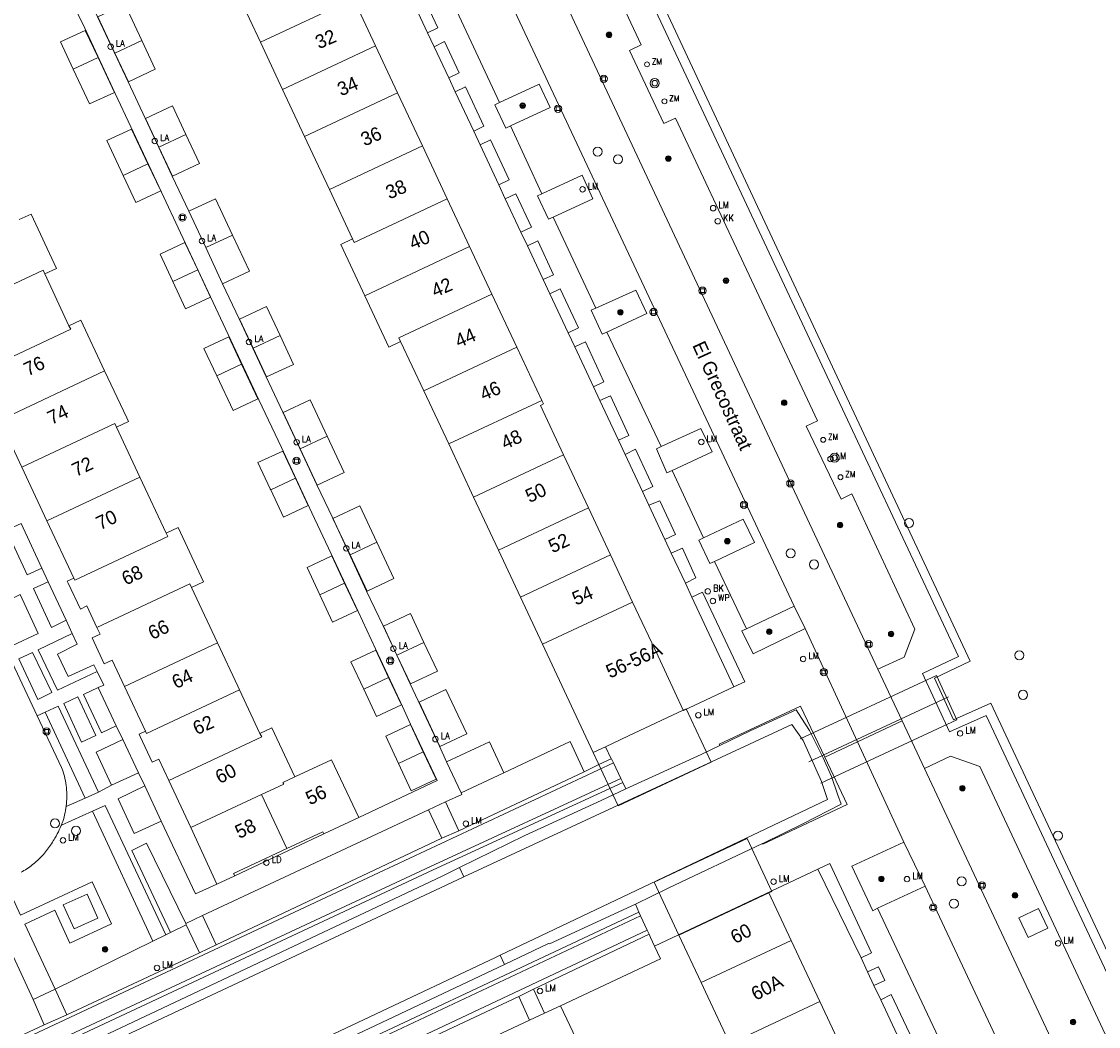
# Model space of a CAD drawing. Header units: metres. Extents: x 138165 to 154469, y 480134 to 494189.
# Tile 563 of 656: x 146779 to 146877, y 486836 to 486928. Entities that reach past the tile are written whole.
import ezdxf

# ---------------------------------------------------------------- set-up
doc = ezdxf.new("R2010")
doc.units = ezdxf.units.M
doc.header["$LTSCALE"] = 0.001
doc.header["$MEASUREMENT"] = 0
for name, color, linetype, lineweight in [('Level 5', 7, 'Continuous', 0), ('TOP-L-duiker', 7, 'Continuous', 0), ('TOP-L-topo objecten punt', 7, 'Continuous', 0), ('TOP-L-topo objecten vlak', 7, 'Continuous', 0), ('TOP-T-topo huisnummering naamgeving', 7, 'Continuous', 0)]:
    doc.layers.add(name, color=color, linetype=linetype, lineweight=lineweight)
doc.styles.add('Style-INTL_ISO', font='INTL_ISO.shx')
doc.styles.add('Style-STANDARD', font='STANDARD.shx')

# ---------------------------------------------------------------- blocks, each defined once
blk = doc.blocks.new('24')
at = {"layer": 'TOP-L-topo objecten punt', "color": 7, "linetype": 'Continuous', "lineweight": 0}
for radius in [0.025, 0.0182, 0.0115, 0.005]:
    blk.add_circle((0, 0), radius, dxfattribs=at)
blk = doc.blocks.new('304')
at = {"layer": 'TOP-L-topo objecten punt', "color": 7, "linetype": 'Continuous', "lineweight": 0}
blk.add_circle((0, 0), 0.0225, dxfattribs=at)
at = {"layer": 'TOP-L-topo objecten punt', "color": 7, "linetype": 'Continuous', "lineweight": 0, "style": 'Style-STANDARD'}
blk.add_text('ZM', height=0.054, dxfattribs=at).set_placement((0.0435, 0))
blk = doc.blocks.new('40')
at = {"layer": 'TOP-L-topo objecten punt', "color": 7, "linetype": 'Continuous', "lineweight": 0}
blk.add_circle((0, 0), 0.025, dxfattribs=at)
at = {"layer": 'TOP-L-topo objecten punt', "color": 7, "linetype": 'Continuous', "lineweight": 0, "style": 'Style-STANDARD'}
blk.add_text('LA', height=0.06, dxfattribs=at).set_placement((0.0483, 0))
blk = doc.blocks.new('39')
at = {"layer": 'TOP-L-topo objecten punt', "color": 7, "linetype": 'Continuous', "lineweight": 0}
for p, q in [((0.0175, 0.0175), (-0.0175, 0.0175)), ((-0.0175, 0.0175), (-0.0175, -0.0175)), ((0.0175, 0.0175), (0.0175, -0.0175)), ((0.0175, -0.0175), (-0.0175, -0.0175))]:
    blk.add_line(p, q, dxfattribs=at)
blk.add_circle((0, 0), 0.0332, dxfattribs=at)
blk = doc.blocks.new('*U13')
at = {"layer": 'Level 5', "color": 7, "linetype": 'Continuous', "lineweight": 0}
blk.add_circle((0, 0), 0.0415, dxfattribs=at)
blk = doc.blocks.new('150')
at = {"layer": 'Level 5', "color": 7, "linetype": 'Continuous', "lineweight": 0}
blk.add_blockref('*U13', (0, 0), dxfattribs=at)
blk = doc.blocks.new('121')
at = {"layer": 'TOP-L-topo objecten punt', "color": 7, "linetype": 'Continuous', "lineweight": 0}
blk.add_circle((0, 0), 0.025, dxfattribs=at)
at = {"layer": 'TOP-L-topo objecten punt', "color": 7, "linetype": 'Continuous', "lineweight": 0, "style": 'Style-STANDARD'}
blk.add_text('LD', height=0.06, dxfattribs=at).set_placement((0.0483, 0))
blk = doc.blocks.new('73')
at = {"layer": 'TOP-L-topo objecten punt', "color": 7, "linetype": 'Continuous', "lineweight": 0}
blk.add_circle((0, 0), 0.025, dxfattribs=at)
at = {"layer": 'TOP-L-topo objecten punt', "color": 7, "linetype": 'Continuous', "lineweight": 0, "style": 'Style-STANDARD'}
blk.add_text('WP', height=0.06, dxfattribs=at).set_placement((0.0483, 0))
blk = doc.blocks.new('72')
at = {"layer": 'TOP-L-topo objecten punt', "color": 7, "linetype": 'Continuous', "lineweight": 0}
blk.add_circle((0, 0), 0.025, dxfattribs=at)
at = {"layer": 'TOP-L-topo objecten punt', "color": 7, "linetype": 'Continuous', "lineweight": 0, "style": 'Style-STANDARD'}
blk.add_text('BK', height=0.06, dxfattribs=at).set_placement((0.0483, 0))
blk = doc.blocks.new('16')
at = {"layer": 'TOP-L-topo objecten punt', "color": 7, "linetype": 'Continuous', "lineweight": 0}
blk.add_circle((0, 0), 0.025, dxfattribs=at)
at = {"layer": 'TOP-L-topo objecten punt', "color": 7, "linetype": 'Continuous', "lineweight": 0, "style": 'Style-STANDARD'}
blk.add_text('LM', height=0.06, dxfattribs=at).set_placement((0.0483, 0))
blk = doc.blocks.new('119')
at = {"layer": 'TOP-L-topo objecten punt', "color": 7, "linetype": 'Continuous', "lineweight": 0}
blk.add_circle((0, 0), 0.025, dxfattribs=at)
at = {"layer": 'TOP-L-topo objecten punt', "color": 7, "linetype": 'Continuous', "lineweight": 0, "style": 'Style-STANDARD'}
blk.add_text('KK', height=0.06, dxfattribs=at).set_placement((0.0483, 0))
blk = doc.blocks.new('27')
at = {"layer": 'TOP-L-topo objecten punt', "color": 7, "linetype": 'Continuous', "lineweight": 0}
for radius in [0.0415, 0.025]:
    blk.add_circle((0, 0), radius, dxfattribs=at)

msp = doc.modelspace()

# ---------------------------------------------------------------- linework, layer by layer
at = {"layer": 'TOP-L-duiker', "flags": 128}
for points in [[(146849.692, 486862.076), (146862.164, 486867.835)], [(146851.589, 486858.007), (146864.018, 486863.797), (146862.164, 486867.835)], [(146850.503, 486859.963), (146863.268, 486865.896)]]:
    msp.add_lwpolyline(points, dxfattribs=at)
at = {"layer": 'TOP-L-topo objecten vlak', "flags": 128}
for points in [[(146824.07, 486955.069), (146864.155, 486869.581), (146860.878, 486868.027), (146863.354, 486862.701), (146866.684, 486864.183), (146887.142, 486820.581)], [(146821.615, 486954.374), (146835.197, 486925.422), (146834.127, 486924.91), (146837.256, 486918.26), (146838.316, 486918.724), (146851.287, 486891.101), (146850.243, 486890.618), (146853.437, 486883.949), (146854.413, 486884.433), (146860.193, 486872.071), (146859.213, 486869.526), (146856.808, 486868.416)], [(146856.808, 486868.416), (146853.307, 486875.88), (146818.838, 486949.407), (146818.26, 486950.666), (146818.115, 486950.982)], [(146849.172, 486874.163), (146814.888, 486947.178)], [(146778.503, 486939.476), (146778.997, 486938.404), (146779.496, 486937.323), (146782.586, 486930.673), (146784.36, 486926.954), (146787.149, 486920.982), (146788.587, 486917.946), (146791.368, 486911.982), (146793.117, 486908.263), (146797.459, 486898.976), (146800.261, 486893.007), (146802.325, 486888.651), (146805.109, 486882.689), (146806.862, 486878.96), (146809.33, 486873.678), (146810.921, 486870.282), (146813.379, 486865.006), (146814.124, 486863.4), (146816.543, 486858.251), (146809.384, 486854.877)], [(146793.876, 486910.252), (146792.345, 486913.444), (146789.87, 486918.746), (146788.325, 486922.042), (146785.52, 486928.006), (146784.095, 486931.072), (146780.128, 486939.497), (146779.837, 486940.115)], [(146882.801, 486831.872), (146867.106, 486865.315), (146863.718, 486863.802), (146861.967, 486867.601), (146865.246, 486869.15), (146832.145, 486939.909)], [(146798.398, 486929.971), (146800.414, 486925.67)], [(146808.907, 486929.651), (146800.414, 486925.67)], [(146810.923, 486925.35), (146808.907, 486929.651)], [(146814.174, 486929.746), (146815.11, 486930.184), (146816.616, 486926.99), (146815.677, 486926.539)], [(146815.677, 486926.539), (146814.174, 486929.746)], [(146789.575, 486925.836), (146788.021, 486929.152), (146785.562, 486927.999), (146787.116, 486924.683)], [(146822.237, 486920.17), (146818.342, 486928.495)], [(146785.585, 486924.265), (146784.418, 486926.755), (146782.154, 486925.694), (146783.321, 486923.204)], [(146815.677, 486926.539), (146816.274, 486925.264)], [(146780.033, 486864.16), (146750.821, 486926.398)], [(146789.575, 486925.836), (146787.116, 486924.683)], [(146787.116, 486924.683), (146788.352, 486922.046), (146790.811, 486923.199), (146789.575, 486925.836)], [(146800.414, 486925.67), (146802.429, 486921.369)], [(146816.274, 486925.264), (146817.214, 486925.738), (146818.556, 486922.869), (146817.606, 486922.421)], [(146810.923, 486925.35), (146802.429, 486921.369)], [(146812.939, 486921.049), (146810.923, 486925.35)], [(146817.606, 486922.421), (146816.274, 486925.264)], [(146783.321, 486923.204), (146784.806, 486920.035), (146787.07, 486921.096), (146785.585, 486924.265)], [(146783.321, 486923.204), (146785.585, 486924.265)], [(146817.606, 486922.421), (146818.209, 486921.133)], [(146818.209, 486921.133), (146819.149, 486921.592), (146820.819, 486918), (146819.887, 486917.551)], [(146822.237, 486920.17), (146825.854, 486921.839), (146826.879, 486919.704), (146823.251, 486918.025)], [(146802.429, 486921.369), (146804.445, 486917.068)], [(146804.445, 486917.068), (146812.939, 486921.049)], [(146815.209, 486916.204), (146812.939, 486921.049)], [(146819.887, 486917.551), (146818.209, 486921.133)], [(146793.606, 486917.234), (146792.37, 486919.871), (146789.911, 486918.718), (146791.147, 486916.081)], [(146823.251, 486918.025), (146822.82, 486917.812), (146821.81, 486919.954), (146822.237, 486920.17)], [(146790.133, 486914.579), (146788.648, 486917.748), (146786.384, 486916.687), (146787.869, 486913.518)], [(146819.887, 486917.551), (146820.471, 486916.304)], [(146826.127, 486911.832), (146823.251, 486918.025)], [(146793.606, 486917.234), (146791.147, 486916.081)], [(146791.147, 486916.081), (146792.383, 486913.444), (146794.842, 486914.597), (146793.606, 486917.234)], [(146804.445, 486917.068), (146806.715, 486912.224)], [(146820.471, 486916.304), (146821.423, 486916.749), (146823.128, 486913.094), (146822.179, 486912.66)], [(146815.209, 486916.204), (146806.715, 486912.224)], [(146817.479, 486911.36), (146815.209, 486916.204)], [(146822.179, 486912.66), (146820.471, 486916.304)], [(146790.133, 486914.579), (146787.869, 486913.518)], [(146787.869, 486913.518), (146789.036, 486911.028), (146791.3, 486912.089), (146790.133, 486914.579)], [(146822.179, 486912.66), (146822.778, 486911.38)], [(146826.127, 486911.832), (146829.784, 486913.536), (146830.777, 486911.385), (146827.149, 486909.706)], [(146806.715, 486912.224), (146808.831, 486907.71)], [(146822.778, 486911.38), (146823.732, 486911.843), (146825.155, 486908.792), (146824.202, 486908.341)], [(146827.149, 486909.706), (146826.724, 486909.508), (146825.705, 486911.639), (146826.127, 486911.832)], [(146797.847, 486908.068), (146796.293, 486911.385), (146793.876, 486910.252)], [(146808.831, 486907.71), (146808.986, 486907.379), (146817.479, 486911.36)], [(146819.519, 486907.009), (146817.479, 486911.36)], [(146824.202, 486908.341), (146822.778, 486911.38)], [(146780.712, 486904.514), (146781.796, 486905.022), (146779.468, 486909.987), (146778.385, 486909.479)], [(146795.419, 486906.931), (146793.876, 486910.252)], [(146831.03, 486901.395), (146827.149, 486909.706)], [(146797.847, 486908.068), (146795.419, 486906.931)], [(146796.962, 486903.61), (146799.401, 486904.753), (146797.847, 486908.068)], [(146824.202, 486908.341), (146824.793, 486907.079)], [(146794.68, 486904.893), (146793.513, 486907.383), (146791.248, 486906.323), (146792.416, 486903.832)], [(146796.962, 486903.61), (146795.419, 486906.931)], [(146808.831, 486907.71), (146807.744, 486907.201), (146809.938, 486902.519)], [(146809.938, 486902.519), (146819.519, 486907.009)], [(146821.558, 486902.658), (146819.519, 486907.009)], [(146824.793, 486907.079), (146825.746, 486907.524), (146827.189, 486904.439), (146826.233, 486904.005)], [(146826.233, 486904.005), (146824.793, 486907.079)], [(146780.712, 486904.514), (146780.556, 486904.846), (146772.063, 486900.866)], [(146792.416, 486903.832), (146793.582, 486901.343), (146795.847, 486902.403), (146794.68, 486904.893)], [(146792.416, 486903.832), (146794.68, 486904.893)], [(146782.926, 486899.79), (146780.712, 486904.514)], [(146826.233, 486904.005), (146826.839, 486902.712)], [(146817.418, 486859.95), (146816.756, 486861.38), (146814.087, 486867.092), (146811.611, 486872.396), (146810.097, 486875.555), (146807.012, 486882.206), (146805.561, 486885.249), (146802.466, 486891.895), (146800.933, 486895.121), (146798.469, 486900.429), (146796.962, 486903.61)], [(146826.839, 486902.712), (146827.78, 486903.145), (146829.467, 486899.587), (146828.518, 486899.128)], [(146831.03, 486901.395), (146834.712, 486903.026), (146835.708, 486900.911), (146832.061, 486899.21)], [(146809.938, 486902.519), (146812.132, 486897.838), (146813.219, 486898.347)], [(146821.558, 486902.658), (146813.064, 486898.677), (146813.219, 486898.347)], [(146823.828, 486897.814), (146821.558, 486902.658)], [(146828.518, 486899.128), (146826.839, 486902.712)], [(146802.202, 486898.894), (146800.966, 486901.531), (146798.507, 486900.378), (146799.743, 486897.741)], [(146832.061, 486899.21), (146831.613, 486899.023), (146830.603, 486901.206), (146831.03, 486901.395)], [(146786.183, 486895.666), (146784.011, 486900.299), (146782.926, 486899.79)], [(146774.588, 486895.478), (146783.081, 486899.458), (146782.926, 486899.79)], [(146799.743, 486897.741), (146800.979, 486895.104), (146803.438, 486896.257), (146802.202, 486898.894)], [(146799.743, 486897.741), (146802.202, 486898.894)], [(146828.518, 486899.128), (146829.119, 486897.845)], [(146837.022, 486888.753), (146832.061, 486899.21)], [(146798.686, 486896.28), (146797.519, 486898.77), (146795.255, 486897.709), (146796.422, 486895.219)], [(146813.219, 486898.347), (146815.334, 486893.833)], [(146829.119, 486897.845), (146830.087, 486898.314), (146831.776, 486894.662), (146830.831, 486894.191)], [(146815.334, 486893.833), (146823.828, 486897.814)], [(146826.098, 486892.97), (146823.828, 486897.814)], [(146830.831, 486894.191), (146829.119, 486897.845)], [(146796.422, 486895.219), (146797.907, 486892.05), (146800.171, 486893.111), (146798.686, 486896.28)], [(146798.686, 486896.28), (146796.422, 486895.219)], [(146776.508, 486891.381), (146776.603, 486891.177), (146786.183, 486895.666)], [(146787.268, 486890.524), (146788.354, 486891.034), (146788.199, 486891.365), (146786.183, 486895.666)], [(146830.831, 486894.191), (146831.415, 486892.944)], [(146806.512, 486889.699), (146804.958, 486893.015), (146802.499, 486891.862), (146804.053, 486888.546)], [(146815.334, 486893.833), (146817.605, 486888.989)], [(146826.098, 486892.97), (146817.605, 486888.989)], [(146828.1, 486887.999), (146825.984, 486892.514), (146826.253, 486892.64), (146826.098, 486892.97)], [(146831.415, 486892.944), (146832.396, 486893.37), (146834.058, 486889.76), (146833.106, 486889.334)], [(146833.106, 486889.334), (146831.415, 486892.944)], [(146776.508, 486891.381), (146775.91, 486891.101), (146776.005, 486890.897), (146777.107, 486888.547), (146777.704, 486888.827), (146778.618, 486886.876)], [(146787.268, 486890.524), (146787.112, 486890.856), (146778.618, 486886.876)], [(146789.406, 486885.962), (146787.268, 486890.524)], [(146837.022, 486888.753), (146840.635, 486890.414), (146841.659, 486888.28), (146838.007, 486886.561)], [(146804.053, 486888.546), (146805.607, 486885.23), (146808.066, 486886.383), (146806.512, 486889.699)], [(146804.053, 486888.546), (146806.512, 486889.699)], [(146833.106, 486889.334), (146833.718, 486888.028)], [(146803.617, 486885.852), (146802.45, 486888.342), (146800.185, 486887.282), (146801.3, 486884.903), (146801.352, 486884.792)], [(146817.605, 486888.989), (146819.875, 486884.145)], [(146833.718, 486888.028), (146834.68, 486888.504), (146836.254, 486885.093), (146835.298, 486884.655)], [(146838.007, 486886.561), (146837.539, 486886.354), (146836.573, 486888.553), (146837.022, 486888.753)], [(146819.875, 486884.145), (146828.1, 486887.999)], [(146830.37, 486883.155), (146828.1, 486887.999)], [(146835.298, 486884.655), (146833.718, 486888.028)], [(146778.618, 486886.876), (146780.912, 486881.982)], [(146840.885, 486880.418), (146838.007, 486886.561)], [(146789.406, 486885.962), (146780.912, 486881.982)], [(146791.799, 486880.855), (146789.406, 486885.962)], [(146803.617, 486885.852), (146801.352, 486884.792)], [(146801.352, 486884.792), (146802.519, 486882.302), (146804.784, 486883.362), (146803.617, 486885.852)], [(146819.875, 486884.145), (146822.146, 486879.3)], [(146835.298, 486884.655), (146835.888, 486883.396)], [(146811.052, 486880.011), (146809.498, 486883.327), (146807.039, 486882.174), (146808.593, 486878.858)], [(146830.37, 486883.155), (146822.146, 486879.3)], [(146832.386, 486878.854), (146830.37, 486883.155)], [(146835.888, 486883.396), (146836.878, 486883.8), (146838.332, 486880.722), (146837.355, 486880.264)], [(146837.355, 486880.264), (146835.888, 486883.396)], [(146780.457, 486877.655), (146779.118, 486877.05), (146777.218, 486881.123), (146778.567, 486881.731)], [(146778.567, 486881.731), (146780.457, 486877.655)], [(146780.912, 486881.982), (146783.365, 486876.748)], [(146794.124, 486875.892), (146795.211, 486876.402), (146792.886, 486881.364), (146791.799, 486880.855)], [(146840.885, 486880.418), (146844.515, 486882.117), (146845.536, 486879.995), (146841.887, 486878.257)], [(146783.365, 486876.748), (146783.46, 486876.544), (146791.954, 486880.524), (146791.799, 486880.855)], [(146837.355, 486880.264), (146837.936, 486879.024)], [(146841.887, 486878.257), (146841.469, 486878.06), (146840.458, 486880.208), (146840.885, 486880.418)], [(146811.052, 486880.011), (146808.593, 486878.858)], [(146808.593, 486878.858), (146810.147, 486875.542), (146812.606, 486876.695), (146811.052, 486880.011)], [(146822.146, 486879.3), (146824.161, 486874.999)], [(146837.936, 486879.024), (146838.95, 486879.481), (146840.173, 486876.754), (146839.223, 486876.277)], [(146808.097, 486876.273), (146806.93, 486878.763), (146804.665, 486877.703), (146805.833, 486875.211)], [(146824.161, 486874.999), (146832.386, 486878.854)], [(146834.402, 486874.553), (146832.386, 486878.854)], [(146839.223, 486876.277), (146837.936, 486879.024)], [(146844.796, 486872.105), (146841.887, 486878.257)], [(146781.033, 486876.414), (146780.457, 486877.655)], [(146782.66, 486872.904), (146781.342, 486872.223), (146779.69, 486875.777), (146781.033, 486876.414)], [(146781.033, 486876.414), (146782.66, 486872.904)], [(146783.365, 486876.748), (146782.767, 486876.467), (146782.862, 486876.264), (146783.964, 486873.914), (146784.561, 486874.194), (146785.476, 486872.243)], [(146805.833, 486875.211), (146806.999, 486872.723), (146809.264, 486873.783), (146808.097, 486876.273)], [(146805.833, 486875.211), (146808.097, 486876.273)], [(146839.223, 486876.277), (146839.815, 486875.013)], [(146785.476, 486872.243), (146793.969, 486876.223), (146794.124, 486875.892)], [(146796.494, 486870.835), (146794.124, 486875.892)], [(146839.815, 486875.013), (146840.788, 486875.47), (146844.657, 486867.27), (146843.66, 486866.805)], [(146777.771, 486870.575), (146776.12, 486874.131), (146778.476, 486875.238), (146780.112, 486871.696), (146777.771, 486870.575)], [(146824.161, 486874.999), (146826.177, 486870.698)], [(146834.402, 486874.553), (146829.384, 486872.201), (146826.177, 486870.698)], [(146839.033, 486864.671), (146836.723, 486869.599), (146834.402, 486874.553)], [(146843.66, 486866.805), (146839.815, 486875.013)], [(146815.339, 486870.864), (146814.103, 486873.501), (146811.644, 486872.348), (146812.88, 486869.711)], [(146844.796, 486872.105), (146849.172, 486874.163)], [(146849.172, 486874.163), (146850.153, 486872.127)], [(146783.225, 486871.686), (146782.66, 486872.904)], [(146785.492, 486868.22), (146781.865, 486866.511), (146780.099, 486870.192), (146783.225, 486871.686)], [(146783.225, 486871.686), (146783.678, 486870.71), (146781.888, 486869.789), (146782.861, 486867.748), (146785.197, 486868.828), (146785.492, 486868.22)], [(146785.476, 486872.243), (146785.761, 486871.634), (146785.037, 486871.295), (146786.151, 486868.916), (146786.876, 486869.255), (146788.001, 486866.855)], [(146850.153, 486872.127), (146845.403, 486869.829), (146844.388, 486871.913), (146844.796, 486872.105)], [(146854.949, 486861.783), (146850.153, 486872.127)], [(146796.494, 486870.835), (146788.001, 486866.855)], [(146798.51, 486866.534), (146798.355, 486866.865), (146796.494, 486870.835)], [(146812.88, 486869.711), (146814.116, 486867.074), (146816.575, 486868.227), (146815.339, 486870.864)], [(146812.88, 486869.711), (146815.339, 486870.864)], [(146826.177, 486870.698), (146830.807, 486860.819), (146831.927, 486861.344)], [(146779.606, 486869.958), (146781.358, 486866.279), (146780.074, 486865.641), (146778.336, 486869.367), (146779.606, 486869.958)], [(146812.114, 486867.664), (146810.947, 486870.154), (146808.682, 486869.094), (146809.85, 486866.602)], [(146856.808, 486868.416), (146859.022, 486863.694)], [(146785.596, 486866.742), (146786.098, 486866.973), (146785.492, 486868.22)], [(146812.114, 486867.664), (146809.85, 486866.602)], [(146809.85, 486866.602), (146811.016, 486864.114), (146813.281, 486865.174), (146812.114, 486867.664)], [(146787.243, 486863.255), (146785.886, 486862.608), (146784.256, 486866.125), (146785.596, 486866.742)], [(146785.596, 486866.742), (146787.243, 486863.255)], [(146788.001, 486866.855), (146789.921, 486862.758)], [(146798.51, 486866.534), (146790.016, 486862.554), (146789.921, 486862.758)], [(146800.37, 486862.564), (146798.51, 486866.534)], [(146816.79, 486861.366), (146819.25, 486862.519), (146817.354, 486866.563), (146814.895, 486865.41), (146816.79, 486861.366)], [(146843.66, 486866.805), (146839.043, 486864.649), (146839.033, 486864.671)], [(146783.742, 486865.907), (146785.375, 486862.363), (146784.07, 486861.755), (146782.448, 486865.291), (146783.742, 486865.907)], [(146780.033, 486864.16), (146780.742, 486864.487)], [(146780.742, 486864.487), (146781.945, 486865.042), (146785.615, 486857.197)], [(146780.742, 486864.487), (146784.406, 486856.655)], [(146830.807, 486860.819), (146833.09, 486855.948), (146841.584, 486859.929), (146839.303, 486864.797), (146839.033, 486864.671), (146834.015, 486862.322), (146831.927, 486861.344), (146830.807, 486860.819)], [(146839.033, 486864.671), (146834.015, 486862.322), (146831.927, 486861.344)], [(146842.368, 486861.457), (146842.308, 486861.583), (146849.751, 486865.057), (146851.955, 486860.38)], [(146846.274, 486852.493), (146846.343, 486852.525), (146849.954, 486854.298), (146853.466, 486856.111), (146853.114, 486857.009), (146852.558, 486858.625), (146851.812, 486860.313), (146850.567, 486862.826), (146849.834, 486863.937), (146849.336, 486864.709), (146845.139, 486862.789), (146842.368, 486861.457)], [(146782.667, 486855.875), (146782.675, 486855.935), (146782.698, 486856.151), (146782.714, 486856.343), (146782.726, 486856.56), (146782.731, 486856.777), (146782.729, 486856.994), (146782.722, 486857.187), (146782.709, 486857.403), (146782.688, 486857.619), (146782.665, 486857.811), (146782.633, 486858.025), (146782.599, 486858.215), (146782.554, 486858.428), (146782.504, 486858.639), (146782.447, 486858.848), (146782.383, 486859.056), (146782.322, 486859.239), (146782.247, 486859.443), (146780.033, 486864.16)], [(146859.022, 486863.694), (146854.949, 486861.783)], [(146859.022, 486863.694), (146861.053, 486859.363)], [(146787.834, 486862.003), (146787.243, 486863.255)], [(146789.921, 486862.758), (146789.323, 486862.477), (146789.418, 486862.274), (146790.52, 486859.924), (146791.117, 486860.204), (146792.032, 486858.252)], [(146792.032, 486858.252), (146800.525, 486862.233), (146800.37, 486862.564)], [(146803.557, 486858.591), (146801.457, 486863.073), (146800.37, 486862.564)], [(146815.285, 486860.867), (146814.118, 486863.357), (146811.854, 486862.296), (146813.02, 486859.807)], [(146819.002, 486849.456), (146848.934, 486863.376), (146849.977, 486861.906), (146851.668, 486858.182), (146852.201, 486856.532), (146822.32, 486842.302)], [(146786.805, 486857.845), (146785.4, 486860.859), (146787.834, 486862.003)], [(146787.834, 486862.003), (146789.267, 486858.97)], [(146822.654, 486858.953), (146821.328, 486861.782), (146817.418, 486859.95)], [(146822.654, 486858.953), (146828.686, 486861.817), (146829.972, 486859.059)], [(146851.955, 486860.38), (146854.949, 486861.783)], [(146854.949, 486861.783), (146859.189, 486852.637)], [(146815.285, 486860.867), (146813.02, 486859.807)], [(146813.02, 486859.807), (146814.187, 486857.317), (146816.452, 486858.377), (146815.285, 486860.867)], [(146831.927, 486861.344), (146832.446, 486860.224)], [(146842.368, 486861.457), (146840.678, 486860.645), (146833.794, 486857.483)], [(146832.646, 486859.86), (146806.914, 486847.806), (146758.226, 486825.018), (146758.363, 486824.672)], [(146809.384, 486854.877), (146806.908, 486860.16), (146803.557, 486858.591)], [(146818.744, 486857.12), (146817.418, 486859.95)], [(146832.446, 486860.224), (146831.325, 486859.705), (146829.972, 486859.059)], [(146832.446, 486860.224), (146832.467, 486860.234), (146832.646, 486859.86)], [(146832.646, 486859.86), (146833.323, 486858.43)], [(146851.955, 486860.38), (146853.995, 486856.053), (146846.301, 486852.436), (146846.274, 486852.493)], [(146861.053, 486859.363), (146863.434, 486860.479), (146866.104, 486859.551), (146884.31, 486820.671), (146880.124, 486818.697)], [(146789.267, 486858.97), (146786.805, 486857.845)], [(146789.84, 486857.756), (146789.267, 486858.97)], [(146803.557, 486858.591), (146802.471, 486858.082), (146802.541, 486857.932), (146800.519, 486856.985)], [(146829.972, 486859.059), (146818.535, 486853.674)], [(146818.744, 486857.12), (146822.654, 486858.953)], [(146880.124, 486818.697), (146866.271, 486848.235), (146861.053, 486859.363)], [(146833.323, 486858.43), (146815.959, 486850.405), (146758.818, 486823.759)], [(146758.974, 486823.353), (146816.19, 486850.102), (146833.502, 486858.068)], [(146786.805, 486857.845), (146785.615, 486857.197)], [(146791.359, 486854.551), (146788.883, 486853.418), (146787.407, 486856.583), (146789.84, 486857.756)], [(146789.84, 486857.756), (146791.359, 486854.551)], [(146792.032, 486858.252), (146794.047, 486853.952)], [(146833.323, 486858.43), (146833.502, 486858.068)], [(146833.502, 486858.068), (146833.794, 486857.483)], [(146784.406, 486856.655), (146782.667, 486855.875)], [(146785.615, 486857.197), (146784.406, 486856.655)], [(146800.519, 486856.985), (146794.047, 486853.952)], [(146802.832, 486852.049), (146800.519, 486856.985)], [(146817.321, 486856.316), (146818.804, 486856.992), (146818.744, 486857.12)], [(146833.794, 486857.483), (146831.538, 486856.447), (146824.548, 486853.222), (146818.606, 486850.309)], [(146782.667, 486855.875), (146782.648, 486855.744), (146782.613, 486855.53), (146782.575, 486855.341), (146782.528, 486855.129), (146782.473, 486854.919), (146782.413, 486854.71), (146782.354, 486854.527), (146782.282, 486854.322), (146782.228, 486854.181)], [(146785.084, 486855.464), (146786.217, 486855.97), (146791.767, 486844.174)], [(146795.123, 486845.916), (146815.773, 486855.592)], [(146815.773, 486855.592), (146817.321, 486856.316)], [(146815.773, 486855.592), (146816.985, 486852.993)], [(146818.535, 486853.674), (146817.321, 486856.316)], [(146782.228, 486854.181), (146785.084, 486855.464)], [(146790.581, 486843.595), (146785.084, 486855.464)], [(146809.384, 486854.877), (146806.194, 486853.374)], [(146778.557, 486849.881), (146778.687, 486849.955), (146778.816, 486850.032), (146778.943, 486850.111), (146779.09, 486850.206), (146779.214, 486850.29), (146779.336, 486850.377), (146779.457, 486850.466), (146779.576, 486850.557), (146779.693, 486850.65), (146779.809, 486850.746), (146779.941, 486850.861), (146780.052, 486850.961), (146780.162, 486851.064), (146780.269, 486851.168), (146780.374, 486851.275), (146780.494, 486851.402), (146780.595, 486851.513), (146780.694, 486851.626), (146780.885, 486851.857), (146780.977, 486851.976), (146781.154, 486852.218), (146781.239, 486852.341), (146781.321, 486852.466), (146781.414, 486852.614), (146781.492, 486852.743), (146781.567, 486852.873), (146781.639, 486853.004), (146781.75, 486853.188), (146781.856, 486853.378), (146781.956, 486853.57), (146782.04, 486853.744), (146782.13, 486853.941), (146782.213, 486854.142), (146782.228, 486854.181)], [(146796.44, 486848.804), (146794.495, 486847.901), (146791.359, 486854.551)], [(146794.047, 486853.952), (146796.44, 486848.804)], [(146818.535, 486853.674), (146816.985, 486852.993)], [(146816.985, 486852.993), (146796.373, 486843.256)], [(146806.194, 486853.374), (146798.06, 486849.554)], [(146802.832, 486852.049), (146806.098, 486853.58), (146806.194, 486853.374)], [(146838.629, 486844.132), (146846.853, 486847.987), (146847.122, 486848.113), (146844.852, 486852.957), (146836.359, 486848.976), (146838.629, 486844.132)], [(146856.78, 486846.591), (146856.336, 486846.37), (146854.415, 486850.424), (146859.189, 486852.637)], [(146859.189, 486852.637), (146861.115, 486848.618)], [(146792.183, 486844.377), (146788.66, 486851.872), (146789.997, 486852.533), (146793.591, 486845.202)], [(146798.06, 486849.554), (146797.961, 486849.766), (146802.832, 486852.049)], [(146834.659, 486846.966), (146837.649, 486848.423), (146846.274, 486852.493)], [(146851.321, 486850.155), (146852.412, 486850.67), (146856.23, 486842.517), (146855.264, 486842.056)], [(146818.606, 486850.309), (146817.014, 486849.529), (146759.444, 486822.368)], [(146819.002, 486849.456), (146818.606, 486850.309)], [(146836.41, 486843.139), (146838.599, 486844.162), (146847.072, 486848.163), (146851.321, 486850.155)], [(146855.264, 486842.056), (146851.321, 486850.155)], [(146759.745, 486821.71), (146817.387, 486848.705), (146819.002, 486849.456)], [(146781.66, 486839.192), (146778.893, 486845.135), (146781.624, 486846.407), (146783.017, 486843.415), (146786.814, 486845.182), (146785.041, 486848.99), (146778.513, 486845.951), (146777.027, 486849.144)], [(146798.06, 486849.554), (146796.44, 486848.804)], [(146775.038, 486848.212), (146779.668, 486838.266)], [(146783.402, 486844.72), (146782.405, 486846.899), (146784.583, 486847.872), (146785.572, 486845.689), (146783.402, 486844.72)], [(146848.884, 486843.654), (146846.853, 486847.987), (146838.629, 486844.132), (146840.657, 486839.798)], [(146861.115, 486848.618), (146856.78, 486846.591)], [(146875.968, 486816.946), (146862.432, 486845.819), (146861.115, 486848.618)], [(146822.706, 486841.469), (146826.722, 486843.369), (146826.825, 486843.334), (146834.659, 486846.966)], [(146834.659, 486846.966), (146834.967, 486846.24)], [(146834.967, 486846.24), (146800.795, 486830.178), (146738.893, 486801.141), (146730.742, 486797.027), (146728.04, 486795.694), (146727.991, 486795.766), (146727.718, 486795.631), (146727.525, 486795.555)], [(146727.744, 486795.132), (146731.453, 486796.909), (146739.136, 486800.846), (146800.955, 486829.823), (146835.137, 486845.89)], [(146793.591, 486845.202), (146795.123, 486845.916)], [(146796.373, 486843.256), (146795.123, 486845.916)], [(146835.137, 486845.89), (146834.967, 486846.24)], [(146835.743, 486844.604), (146835.137, 486845.89)], [(146856.78, 486846.591), (146865.619, 486827.831)], [(146870.529, 486843.929), (146872.32, 486844.769), (146871.482, 486846.559), (146869.691, 486845.719), (146870.529, 486843.929)], [(146792.183, 486844.377), (146793.643, 486845.09)], [(146793.591, 486845.202), (146793.643, 486845.09)], [(146793.643, 486845.09), (146794.84, 486842.512)], [(146835.743, 486844.604), (146801.308, 486828.354), (146739.568, 486799.383), (146731.675, 486795.737), (146728.194, 486794.136)], [(146790.581, 486843.595), (146791.767, 486844.174)], [(146791.767, 486844.174), (146792.183, 486844.377)], [(146825.35, 486839.21), (146835.922, 486844.211)], [(146835.922, 486844.211), (146835.743, 486844.604)], [(146835.922, 486844.211), (146836.033, 486843.913), (146836.41, 486843.139)], [(146781.66, 486839.192), (146790.581, 486843.595)], [(146794.84, 486842.512), (146796.373, 486843.256)], [(146836.41, 486843.139), (146836.954, 486841.985), (146827.812, 486837.676)], [(146840.657, 486839.798), (146848.884, 486843.654)], [(146851.496, 486838.081), (146848.884, 486843.654)], [(146822.32, 486842.302), (146821.89, 486842.097), (146777.586, 486821.181), (146726.886, 486797.425)], [(146794.84, 486842.512), (146782.721, 486836.854)], [(146822.32, 486842.302), (146822.706, 486841.469)], [(146855.264, 486842.056), (146855.864, 486840.789)], [(146727.293, 486796.549), (146782.912, 486822.646), (146822.706, 486841.469)], [(146855.864, 486840.789), (146856.849, 486841.242), (146857.426, 486839.997), (146856.433, 486839.537)], [(146856.433, 486839.537), (146855.864, 486840.789)], [(146781.66, 486839.192), (146779.668, 486838.266)], [(146782.721, 486836.854), (146781.66, 486839.192)], [(146824.013, 486838.548), (146825.35, 486839.21)], [(146826.361, 486837.016), (146825.35, 486839.21)], [(146840.657, 486839.798), (146841.261, 486838.517), (146843.117, 486834.556)], [(146856.433, 486839.537), (146857.066, 486838.231)], [(146779.668, 486838.266), (146780.667, 486835.944)], [(146803.395, 486828.847), (146824.013, 486838.548)], [(146824.013, 486838.548), (146824.98, 486836.382)], [(146851.496, 486838.081), (146843.272, 486834.226), (146843.117, 486834.556)], [(146854.021, 486832.693), (146851.496, 486838.081)], [(146857.066, 486838.231), (146858.027, 486838.709), (146859.984, 486834.546), (146858.998, 486834.115)], [(146858.998, 486834.115), (146857.066, 486838.231)], [(146826.361, 486837.016), (146824.98, 486836.382)], [(146827.812, 486837.676), (146826.361, 486837.016)], [(146854.661, 486780.561), (146853.466, 486783.05), (146850.362, 486789.704), (146848.932, 486792.746), (146845.818, 486799.38), (146844.273, 486802.655), (146841.482, 486808.618), (146840.255, 486811.26), (146837.455, 486817.235), (146836.021, 486820.268), (146832.91, 486826.912), (146831.505, 486829.907), (146827.812, 486837.676)], [(146780.667, 486835.944), (146759.736, 486826.201), (146744.563, 486819.071), (146722.871, 486808.856)], [(146780.667, 486835.944), (146782.721, 486836.854)], [(146824.98, 486836.382), (146804.373, 486826.708)]]:
    msp.add_lwpolyline(points, dxfattribs=at)

# ---------------------------------------------------------------- block references
at = {"layer": 'TOP-L-topo objecten punt', "xscale": 10, "yscale": 10, "zscale": 10}
for name, p in [('24', (146832.253, 486926.349)), ('40', (146786.727, 486925.27)), ('304', (146835.72, 486923.653)), ('39', (146831.764, 486922.326)), ('27', (146836.426, 486921.934)), ('304', (146837.308, 486920.281)), ('24', (146824.366, 486919.884)), ('39', (146827.594, 486919.602)), ('40', (146790.761, 486916.656)), ('150', (146831.216, 486915.68)), ('150', (146833.072, 486914.976)), ('24', (146837.661, 486915.052)), ('16', (146829.831, 486912.236)), ('16', (146841.759, 486910.522)), ('39', (146793.301, 486909.662)), ('119', (146842.178, 486909.331)), ('40', (146795.073, 486907.52)), ('24', (146842.937, 486903.906)), ('39', (146840.792, 486902.986)), ('24', (146833.293, 486901.02)), ('39', (146836.318, 486901.039)), ('40', (146799.372, 486898.302)), ('24', (146848.247, 486892.748)), ('40', (146803.716, 486889.146)), ('16', (146840.674, 486889.172)), ('304', (146851.813, 486889.366)), ('16', (146852.476, 486887.615)), ('27', (146852.859, 486887.739)), ('39', (146803.701, 486887.439)), ('304', (146853.393, 486885.95)), ('39', (146848.809, 486885.391)), ('39', (146844.577, 486883.426)), ('150', (146859.638, 486881.763)), ('24', (146853.352, 486881.582)), ('24', (146843.058, 486880.112)), ('40', (146808.255, 486879.464)), ('150', (146848.848, 486879.008)), ('150', (146850.976, 486877.984)), ('72', (146841.269, 486875.531)), ('73', (146841.735, 486874.651)), ('24', (146846.879, 486871.843)), ('24', (146858.013, 486871.638)), ('40', (146812.562, 486870.291)), ('39', (146855.963, 486870.699)), ('39', (146812.27, 486869.2)), ('16', (146849.977, 486869.354)), ('150', (146869.728, 486869.696)), ('39', (146851.868, 486868.161)), ('150', (146870.064, 486866.08)), ('16', (146840.402, 486864.217)), ('39', (146780.886, 486862.745)), ('40', (146816.395, 486862.032)), ('16', (146864.311, 486862.553)), ('24', (146864.53, 486857.556)), ('150', (146781.648, 486854.336)), ('16', (146819.177, 486854.319)), ('150', (146783.568, 486853.664)), ('150', (146873.25, 486853.215)), ('16', (146782.375, 486852.789)), ('121', (146800.96, 486850.751)), ('16', (146859.468, 486849.257)), ('16', (146847.276, 486849.019)), ('24', (146857.127, 486849.273)), ('150', (146864.448, 486849.056)), ('39', (146866.311, 486848.679)), ('24', (146869.33, 486847.762)), ('39', (146861.849, 486846.658)), ('150', (146863.744, 486847.008)), ('16', (146873.264, 486843.384)), ('24', (146786.228, 486842.839)), ('16', (146790.965, 486841.148)), ('16', (146825.943, 486839.036)), ('24', (146874.632, 486836.204))]:
    msp.add_blockref(name, p, dxfattribs=at)

# ---------------------------------------------------------------- texts
at = {"layer": 'TOP-T-topo huisnummering naamgeving', "style": 'Style-INTL_ISO'}
for s, rotation, p in [('32', 23.3, (146805.755, 486925.025)), ('34', 23.3, (146807.771, 486920.724)), ('36', 23.3, (146809.913, 486916.151)), ('38', 23.3, (146812.184, 486911.307)), ('40', 23.3, (146814.324, 486906.703)), ('42', 23.3, (146816.364, 486902.352)), ('44', 23.3, (146818.518, 486897.754)), ('El Grecostraat', 294.6, (146839.833, 486898.005)), ('76', 25.5, (146779.175, 486895.153)), ('46', 23.3, (146820.788, 486892.911)), ('74', 25.5, (146781.334, 486890.717)), ('48', 25.1, (146822.755, 486888.449)), ('72', 25.5, (146783.572, 486885.967)), ('50', 25.1, (146824.985, 486883.585)), ('70', 25.5, (146785.777, 486881.103)), ('52', 25.1, (146827.09, 486878.995)), ('68', 25.5, (146788.121, 486876.051)), ('54', 23.3, (146829.219, 486874.222)), ('66', 25.5, (146790.531, 486871.081)), ('56-56A', 24.7, (146832.333, 486867.559)), ('64', 25.5, (146792.7, 486866.593)), ('62', 24, (146794.59, 486862.387)), ('60', 26.5, (146796.687, 486857.924)), ('56', 25.5, (146804.92, 486855.983)), ('58', 25.5, (146798.469, 486852.913)), ('60', 27.7, (146843.764, 486843.305)), ('60A', 27.7, (146845.651, 486838.123))]:
    msp.add_text(s, height=1.25, rotation=rotation, dxfattribs=at).set_placement(p)

doc.saveas('drawing.dxf')
